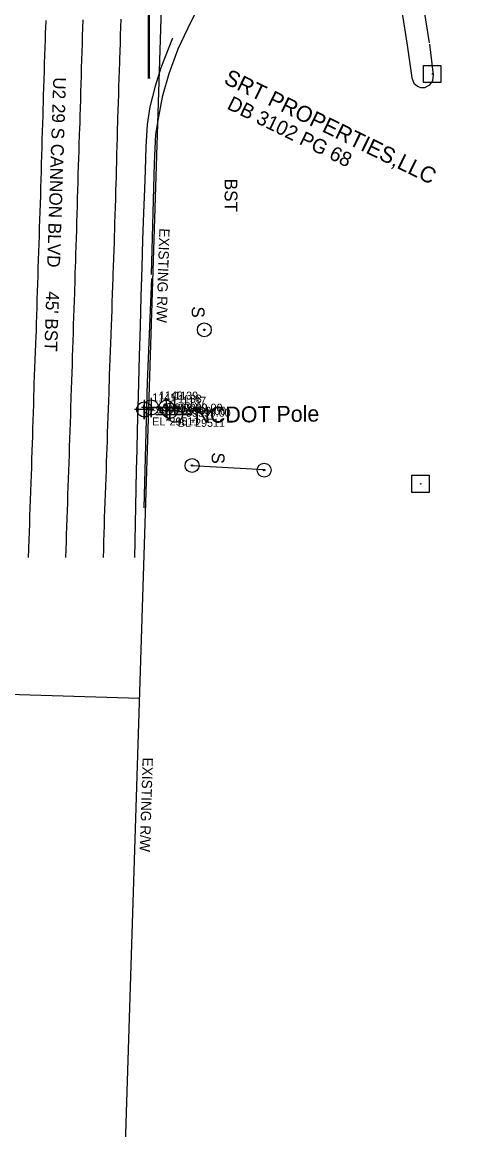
# Model space of a CAD drawing. Extents: x 1516784 to 1522736, y 634838 to 639369.
# Drawn here: x 1520444.6 to 1520584.1, y 637026.4 to 637372.3 of the extents above; entities that cross this region are included whole.
import ezdxf

# ---------------------------------------------------------------- set-up
doc = ezdxf.new("R2010")
doc.units = 0
for name, color, linetype in [('COGO Default Point Elevation', 7, 'Continuous'), ('COGO Default Point Number', 7, 'Continuous'), ('Exist Environmental Wetland Boundary Cogo Number', 7, 'Continuous'), ('Exist Other Culture Sign CELL', 7, 'Continuous'), ('Exist Other Culture Sign Text', 7, 'Continuous'), ('Exist Property Deed Book Text', 7, 'Continuous'), ('Exist Property Owner Text', 7, 'Continuous'), ('Exist Right of Way Line', 7, 'Continuous'), ('Exist Right of Way Line Text', 7, 'Continuous'), ('Exist Right of Way Width CELL', 7, 'Continuous'), ('Exist Roads EOP Other Text', 7, 'Continuous'), ('Exist Roads EOP Text', 7, 'Continuous'), ('Exist Utilities Other Pole With Base CELL', 7, 'Continuous'), ('Exist Utilities Power Joint Use Telephone CELL', 7, 'Continuous'), ('Exist Utilities Power Pole Cogo Elevation', 7, 'Continuous'), ('Exist Utilities Power Pole Cogo Number', 7, 'Continuous'), ('Exist Utilities Power UG Cable SUE LOS B', 7, 'Continuous'), ('Exist Utilities Power UG Cable SUE LOS B Cogo Comment', 7, 'Continuous'), ('Exist Utilities Power UG Cable SUE LOS B Cogo Elevation', 7, 'Continuous'), ('Exist Utilities Power UG Cable SUE LOS B Cogo Number', 7, 'Continuous'), ('Exist Utilities Power UG Cable SUE LOS B Cogo Point CELL', 7, 'Continuous'), ('Exist Utilities Power UG Cable SUE LOS B Text', 7, 'Continuous'), ('Scratch_Level_5', 7, 'Continuous')]:
    doc.layers.add(name, color=color, linetype=linetype)

msp = doc.modelspace()

# ---------------------------------------------------------------- linework, layer by layer
at = {"layer": 'COGO Default Point Elevation'}
for points in [[(1520446.51, 637205.13), (1520446.61, 637207.63), (1520446.63, 637208.15), (1520446.72, 637210.65), (1520446.81, 637213.15), (1520446.91, 637215.64), (1520447, 637218.14), (1520447.09, 637220.64), (1520447.18, 637223.13), (1520447.28, 637225.63), (1520447.28, 637225.79), (1520447.37, 637228.28), (1520447.45, 637230.78), (1520447.54, 637233.28), (1520447.62, 637235.78), (1520447.71, 637238.27), (1520447.79, 637240.77), (1520447.87, 637242.91), (1520447.94, 637245.41), (1520448.02, 637247.91), (1520448.09, 637250.4), (1520448.17, 637252.9), (1520448.24, 637255.4), (1520448.32, 637257.9), (1520448.36, 637259.34), (1520448.46, 637261.84), (1520448.56, 637264.34), (1520448.66, 637266.84), (1520448.76, 637269.33), (1520448.86, 637271.83), (1520448.96, 637274.33), (1520449.02, 637275.66), (1520449.09, 637278.16), (1520449.16, 637280.66), (1520449.23, 637283.16), (1520449.3, 637285.66), (1520449.37, 637288.15), (1520449.44, 637290.62), (1520449.53, 637293.11), (1520449.61, 637295.61), (1520449.69, 637298.11), (1520449.77, 637300.61), (1520449.85, 637303.1), (1520449.93, 637305.6), (1520450.02, 637308.1), (1520450.1, 637310.6), (1520450.18, 637313.09), (1520450.26, 637315.59), (1520450.35, 637318.17), (1520450.42, 637320.67), (1520450.49, 637323.17), (1520450.57, 637325.67), (1520450.64, 637328.16), (1520450.71, 637330.66), (1520450.79, 637333.16), (1520450.86, 637335.66), (1520450.94, 637338.16), (1520451.01, 637340.65), (1520451.08, 637343.15), (1520451.16, 637345.65), (1520451.19, 637346.89), (1520451.27, 637349.39), (1520451.35, 637351.89), (1520451.43, 637354.39), (1520451.51, 637356.88), (1520451.59, 637359.38), (1520451.67, 637361.88), (1520451.74, 637364.38), (1520451.82, 637366.87), (1520451.9, 637369.37), (1520451.93, 637370.36), (1520452.01, 637372.86)], [(1520458.19, 637205.12), (1520458.28, 637207.61), (1520458.38, 637210.11), (1520458.46, 637212.24), (1520458.54, 637214.74), (1520458.63, 637217.24), (1520458.71, 637219.74), (1520458.8, 637222.23), (1520458.88, 637224.73), (1520458.97, 637227.23), (1520459.05, 637229.73), (1520459.14, 637232.22), (1520459.22, 637234.72), (1520459.31, 637237.22), (1520459.4, 637239.72), (1520459.48, 637242.21), (1520459.57, 637244.71), (1520459.65, 637247.19), (1520459.73, 637249.68), (1520459.81, 637252.18), (1520459.9, 637254.68), (1520459.91, 637255.27), (1520460, 637257.77), (1520460.08, 637260.26), (1520460.16, 637262.76), (1520460.24, 637265.26), (1520460.32, 637267.76), (1520460.41, 637270.25), (1520460.49, 637272.75), (1520460.57, 637275.25), (1520460.65, 637277.75), (1520460.73, 637280.24), (1520460.81, 637282.74), (1520460.9, 637285.24), (1520460.98, 637287.74), (1520461.01, 637288.64), (1520461.09, 637291.13), (1520461.17, 637293.63), (1520461.25, 637296.13), (1520461.29, 637297.37), (1520461.37, 637299.87), (1520461.44, 637302.37), (1520461.52, 637304.86), (1520461.59, 637307.36), (1520461.67, 637309.86), (1520461.74, 637312.36), (1520461.81, 637314.86), (1520461.89, 637317.35), (1520461.96, 637319.85), (1520462.04, 637322.35), (1520462.11, 637324.85), (1520462.19, 637327.34), (1520462.26, 637329.84), (1520462.32, 637331.93), (1520462.42, 637334.42), (1520462.51, 637336.92), (1520462.6, 637339.42), (1520462.64, 637340.53), (1520462.71, 637343.02), (1520462.78, 637345.52), (1520462.86, 637348.02), (1520462.93, 637350.52), (1520463, 637353.01), (1520463.08, 637355.51), (1520463.15, 637358.01), (1520463.22, 637360.5), (1520463.29, 637363), (1520463.37, 637365.5), (1520463.44, 637368), (1520463.51, 637370.49), (1520463.58, 637372.99)], [(1520469.96, 637205.1), (1520470.03, 637207.6), (1520470.1, 637210.1), (1520470.18, 637212.59), (1520470.25, 637215.09), (1520470.33, 637217.59), (1520470.39, 637219.91), (1520470.49, 637222.41), (1520470.58, 637224.9), (1520470.67, 637227.4), (1520470.76, 637229.9), (1520470.86, 637232.4), (1520470.95, 637234.89), (1520471.04, 637237.39), (1520471.1, 637239.06), (1520471.19, 637241.55), (1520471.27, 637244.05), (1520471.36, 637246.55), (1520471.44, 637249.05), (1520471.53, 637251.54), (1520471.61, 637254.04), (1520471.7, 637256.54), (1520471.78, 637259.04), (1520471.8, 637259.57), (1520471.89, 637262.07), (1520471.98, 637264.57), (1520472.08, 637267.07), (1520472.17, 637269.56), (1520472.26, 637272.06), (1520472.35, 637274.56), (1520472.36, 637274.91), (1520472.45, 637277.41), (1520472.54, 637279.91), (1520472.63, 637282.4), (1520472.72, 637284.9), (1520472.81, 637287.4), (1520472.9, 637289.9), (1520472.99, 637292.39), (1520473.03, 637293.53), (1520473.11, 637296.03), (1520473.19, 637298.53), (1520473.27, 637301.03), (1520473.36, 637303.52), (1520473.44, 637306.02), (1520473.47, 637307.03), (1520473.55, 637309.52), (1520473.63, 637312.02), (1520473.71, 637314.52), (1520473.79, 637317.02), (1520473.86, 637319.52), (1520473.94, 637322.01), (1520474, 637323.72), (1520474.06, 637326.22), (1520474.12, 637328.71), (1520474.19, 637331.21), (1520474.25, 637333.71), (1520474.32, 637336.21), (1520474.38, 637338.71), (1520474.44, 637341.21), (1520474.47, 637342.26), (1520474.55, 637344.76), (1520474.64, 637347.25), (1520474.72, 637349.75), (1520474.8, 637352.25), (1520474.89, 637354.75), (1520474.97, 637357.24), (1520475.05, 637359.74), (1520475.09, 637360.74), (1520475.17, 637363.24), (1520475.25, 637365.74), (1520475.33, 637368.24), (1520475.41, 637370.73), (1520475.49, 637373.23)]]:
    msp.add_lwpolyline(points, dxfattribs=at)
at = {"layer": 'COGO Default Point Number'}
for points in [[(1520483.9, 637379.46), (1520483.91, 637369.5), (1520483.9, 637363.73), (1520483.9, 637354.71)], [(1520491.55, 637367.28), (1520487.92, 637358.01), (1520486.13, 637352.31), (1520484.49, 637345.88), (1520483.61, 637340.32), (1520483.21, 637333.4), (1520482.96, 637326.04), (1520482.75, 637320.12), (1520482.48, 637312.7), (1520482.2, 637304.35), (1520481.92, 637295.66), (1520481.65, 637286.61), (1520481.4, 637277.23), (1520481.15, 637268.04), (1520480.92, 637259.6), (1520480.71, 637251.92), (1520480.51, 637244.99), (1520480.34, 637238.58), (1520480.19, 637232.45), (1520480.07, 637226.6), (1520479.98, 637221.04), (1520479.89, 637215.62), (1520479.78, 637210.24), (1520479.65, 637205.09)]]:
    msp.add_lwpolyline(points, dxfattribs=at)
at = {"layer": 'Exist Environmental Wetland Boundary Cogo Number'}
for points in [[(1520571.82, 637365.88), (1520565.04, 637408.4), (1520560.34, 637437.5), (1520558.87, 637448.96), (1520551.12, 637447.72), (1520555.94, 637421.56), (1520559.48, 637399.69), (1520564.82, 637365.07), (1520566.33, 637354.92), (1520566.92, 637353.27), (1520568.09, 637352.28), (1520568.98, 637351.85), (1520570.32, 637351.93), (1520571.95, 637352.68), (1520572.82, 637354.02), (1520573.03, 637355.82), (1520571.93, 637365.41)], [(1520485, 637293.49), (1520485.9, 637328.24), (1520486.32, 637337.22), (1520487.12, 637342.16), (1520488.56, 637349.37), (1520490.45, 637356.31), (1520493.32, 637363.96), (1520496.35, 637370.34), (1520498.92, 637375.57), (1520501.21, 637379.65), (1520504.32, 637384.36), (1520507.35, 637388.28), (1520512.11, 637394.01), (1520515.95, 637397.81), (1520520.09, 637401.41), (1520522.73, 637404.19), (1520524.6, 637406.6), (1520526.06, 637409.39), (1520526.78, 637412.01), (1520527.52, 637414.81), (1520527.62, 637418.24), (1520527.15, 637422.08)], [(1520484.45, 637354.73), (1520484.37, 637355.41), (1520484.36, 637355.84), (1520484.38, 637357.25), (1520484.37, 637360.9), (1520484.37, 637366.32), (1520484.39, 637373.07), (1520484.39, 637380.23), (1520484.35, 637386.91), (1520484.27, 637393.86), (1520484.16, 637401.89), (1520484.06, 637408.9), (1520484.02, 637412.82), (1520484.05, 637414.81), (1520484.13, 637415.82)], [(1520482.63, 637220.66), (1520483.74, 637259.83), (1520485.03, 637292.21)]]:
    msp.add_lwpolyline(points, dxfattribs=at)
at = {"layer": 'Exist Other Culture Sign CELL'}
msp.add_line((1520497.64, 637233.86), (1520520.18, 637232.59), dxfattribs=at)
for centre, radius in [((1520501.47, 637276.2), 2.18), ((1520501.47, 637276.2), 0.24), ((1520497.64, 637233.86), 2.18), ((1520520.18, 637232.4), 2.18), ((1520497.64, 637233.86), 0.24), ((1520520.18, 637232.4), 0.24)]:
    msp.add_circle(centre, radius, dxfattribs=at)
at = {"layer": 'Exist Right of Way Line'}
msp.add_line((1520497.8, 637686.45), (1520463.54, 636603.13), dxfattribs=at)
at = {"layer": 'Exist Right of Way Width CELL'}
msp.add_line((1520481.19, 637161.04), (1520432.32, 637162.58), dxfattribs=at)
at = {"layer": 'Exist Utilities Other Pole With Base CELL'}
for p, q in [((1520572.71, 637356.11), (1520572.71, 637356.11)), ((1520569.08, 637228.11), (1520569.08, 637228.11))]:
    msp.add_line(p, q, dxfattribs=at)
for points in [[(1520569.99, 637358.81), (1520575.39, 637358.81), (1520575.39, 637353.41), (1520569.99, 637353.41), (1520569.99, 637358.81)], [(1520566.35, 637230.81), (1520571.75, 637230.81), (1520571.75, 637225.41), (1520566.35, 637225.41), (1520566.35, 637230.81)]]:
    msp.add_lwpolyline(points, dxfattribs=at)
for centre in [(1520572.71, 637356.11), (1520569.08, 637228.11)]:
    msp.add_circle(centre, 0.0707, dxfattribs=at)
at = {"layer": 'Exist Utilities Power Joint Use Telephone CELL'}
msp.add_line((1520492.24, 637249.8), (1520492.24, 637249.8), dxfattribs=at)
msp.add_lwpolyline([(1520486.3, 637249.8), (1520497.64, 637249.77), (1520492.24, 637249.79), (1520492.24, 637255.43)], dxfattribs=at)
msp.add_circle((1520492.24, 637249.81), 2.45, dxfattribs=at)
at = {"layer": 'Exist Utilities Power UG Cable SUE LOS B'}
msp.add_lwpolyline([(1520490.71, 637250.92), (1520489.59, 637251.91), (1520484.82, 637251.96), (1520482.71, 637251.35)], dxfattribs=at)
at = {"layer": 'Exist Utilities Power UG Cable SUE LOS B Cogo Point CELL'}
for points in [[(1520482.71, 637254.35), (1520482.71, 637248.35), (1520482.71, 637251.35), (1520485.71, 637251.35), (1520479.71, 637251.35)], [(1520484.82, 637254.96), (1520484.82, 637248.96), (1520484.82, 637251.96), (1520487.82, 637251.96), (1520481.82, 637251.96)], [(1520489.59, 637254.91), (1520489.59, 637248.91), (1520489.59, 637251.91), (1520492.59, 637251.91), (1520486.59, 637251.91)], [(1520490.71, 637253.92), (1520490.71, 637247.92), (1520490.71, 637250.92), (1520493.71, 637250.92), (1520487.71, 637250.92)]]:
    msp.add_lwpolyline(points, dxfattribs=at)
for centre in [(1520482.71, 637251.35), (1520484.82, 637251.96), (1520489.59, 637251.91), (1520490.71, 637250.92)]:
    msp.add_circle(centre, 2.34, dxfattribs=at)

# ---------------------------------------------------------------- texts
at = {"layer": 'Exist Other Culture Sign Text'}
for p in [(1520497.58, 637283.59), (1520503.84, 637237.98)]:
    msp.add_text('S', height=4, rotation=268.3731, dxfattribs=at).set_placement(p)
at = {"layer": 'Exist Property Deed Book Text'}
msp.add_text('DB 3102 PG 68', height=4.5, rotation=333.9377, dxfattribs=at).set_placement((1520508.28, 637345.37))
at = {"layer": 'Exist Property Owner Text'}
msp.add_text('SRT PROPERTIES,LLC', height=5, rotation=333.9377, dxfattribs=at).set_placement((1520507.24, 637353.32))
at = {"layer": 'Exist Right of Way Line Text'}
for p in [(1520487.43, 637307.94), (1520482.21, 637142.69)]:
    msp.add_text('EXISTING R/W', height=3.2, rotation=268.1887, dxfattribs=at).set_placement(p)
at = {"layer": 'Exist Roads EOP Other Text'}
msp.add_text('BST', height=4, rotation=270.1352, dxfattribs=at).set_placement((1520507.8, 637323.4))
at = {"layer": 'Exist Roads EOP Text'}
msp.add_text("U2 29 S CANNON BLVD     45' BST", height=4, rotation=268.125, dxfattribs=at).set_placement((1520454.3, 637355.16))
at = {"layer": 'Exist Utilities Power Pole Cogo Elevation'}
msp.add_text('-99999.00', height=2.5, dxfattribs=at).set_placement((1520494.64, 637249.07))
at = {"layer": 'Exist Utilities Power Pole Cogo Number'}
msp.add_text('1137', height=2.5, dxfattribs=at).set_placement((1520494.64, 637252.82))
at = {"layer": 'Exist Utilities Power UG Cable SUE LOS B Cogo Comment'}
for s, p in [('EL*29511', (1520485.21, 637246.35)), ('BL*29511', (1520493.21, 637245.92))]:
    msp.add_text(s, height=2.5, dxfattribs=at).set_placement(p)
at = {"layer": 'Exist Utilities Power UG Cable SUE LOS B Cogo Elevation'}
for p in [(1520485.21, 637250.1), (1520487.32, 637250.71), (1520492.09, 637250.66), (1520493.21, 637249.67)]:
    msp.add_text('-99999.00', height=2.5, dxfattribs=at).set_placement(p)
at = {"layer": 'Exist Utilities Power UG Cable SUE LOS B Cogo Number'}
for s, p in [('1141', (1520485.21, 637253.85)), ('1140', (1520487.32, 637254.46)), ('1139', (1520492.09, 637254.41)), ('1138', (1520493.21, 637253.42))]:
    msp.add_text(s, height=2.5, dxfattribs=at).set_placement(p)
at = {"layer": 'Exist Utilities Power UG Cable SUE LOS B Text'}
msp.add_text('NCDOT Pole', height=5, rotation=0.6235, dxfattribs=at).set_placement((1520498.41, 637247.14))
at = {"layer": 'Scratch_Level_5'}
msp.add_text('COLUMN LOCATION', height=500, rotation=335.0373, dxfattribs=at).set_placement((1516680.97, 637558.94))

doc.saveas('drawing.dxf')
